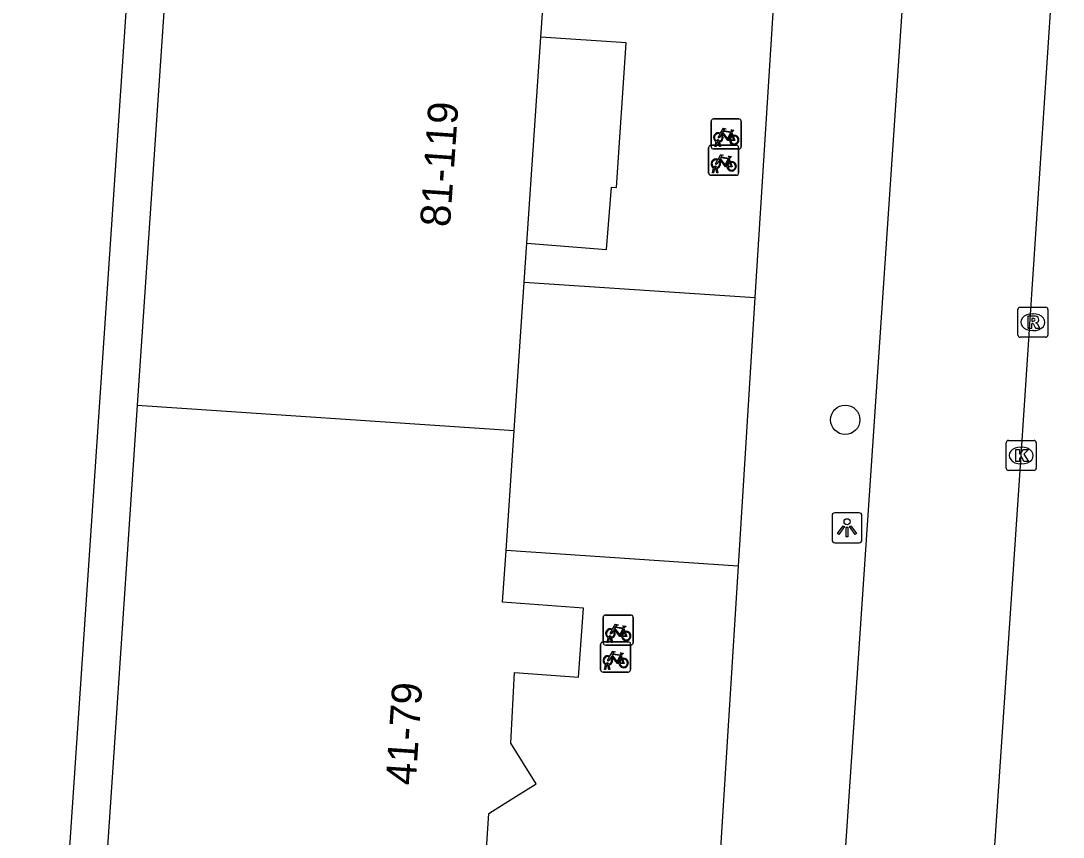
# Model space of a CAD drawing. Extents: x 161848 to 162726, y 385382 to 386521.
# Drawn here: x 161983.95 to 162018.67, y 386316.43 to 386343.61 of the extents above; entities that cross this region are included whole.
import ezdxf

# ---------------------------------------------------------------- set-up
doc = ezdxf.new("R2010")
doc.units = 0
for name, color, linetype in [('IMGEO_Boom', 7, 'Continuous'), ('IMGEO_Fietsenrek', 7, 'Continuous'), ('IMGEO_Kolk', 7, 'Continuous'), ('IMGEO_Lichtpunt', 7, 'Continuous'), ('IMGEO_Pand', 7, 'Continuous'), ('IMGEO_Pand_nummerreeks', 7, 'Continuous'), ('IMGEO_Rijbaan_lokaal_open', 7, 'Continuous'), ('IMGEO_Rioolput', 7, 'Continuous'), ('IMGEO_Voetpad_open', 7, 'Continuous')]:
    doc.layers.add(name, color=color, linetype=linetype)

msp = doc.modelspace()

# ---------------------------------------------------------------- linework, layer by layer
at = {"layer": 'IMGEO_Boom'}
msp.add_circle((162011.408, 386330.322), 0.489, dxfattribs=at)
at = {"layer": 'IMGEO_Fietsenrek'}
for p, q in [((162006.944, 386339.414), (162006.944, 386340.255)), ((162006.944, 386340.255), (162006.944, 386339.414)), ((162007.019, 386340.339), (162007.86, 386340.339)), ((162007.86, 386340.339), (162007.019, 386340.339)), ((162007.944, 386340.264), (162007.944, 386339.423)), ((162007.944, 386339.423), (162007.944, 386340.264)), ((162007.631, 386339.888), (162007.667, 386339.793)), ((162006.859, 386338.538), (162006.859, 386339.379)), ((162006.859, 386339.379), (162006.859, 386338.538)), ((162006.934, 386339.463), (162007.775, 386339.463)), ((162007.775, 386339.463), (162006.934, 386339.463)), ((162007.071, 386339.423), (162007.11, 386339.583)), ((162007.105, 386339.423), (162007.071, 386339.423)), ((162007.14, 386339.571), (162007.105, 386339.423)), ((162007.182, 386339.595), (162007.181, 386339.599)), ((162007.223, 386339.423), (162007.189, 386339.565)), ((162007.213, 386339.606), (162007.214, 386339.599)), ((162007.221, 386339.569), (162007.256, 386339.423)), ((162007.256, 386339.423), (162007.223, 386339.423)), ((162007.859, 386339.388), (162007.859, 386338.547)), ((162007.859, 386338.547), (162007.859, 386339.388)), ((162007.869, 386339.339), (162007.028, 386339.339)), ((162007.028, 386339.339), (162007.869, 386339.339)), ((162007.546, 386339.012), (162007.582, 386338.917)), ((162006.986, 386338.547), (162007.025, 386338.707)), ((162007.055, 386338.695), (162007.02, 386338.547)), ((162007.097, 386338.719), (162007.096, 386338.723)), ((162007.138, 386338.547), (162007.104, 386338.689)), ((162007.128, 386338.73), (162007.129, 386338.723)), ((162007.136, 386338.693), (162007.171, 386338.547)), ((162007.784, 386338.463), (162006.943, 386338.463)), ((162006.943, 386338.463), (162007.784, 386338.463)), ((162007.02, 386338.547), (162006.986, 386338.547)), ((162007.171, 386338.547), (162007.138, 386338.547)), ((162003.348, 386322.897), (162003.348, 386323.738)), ((162003.348, 386323.738), (162003.348, 386322.897)), ((162003.423, 386323.822), (162004.264, 386323.822)), ((162004.264, 386323.822), (162003.423, 386323.822)), ((162004.348, 386323.747), (162004.348, 386322.906)), ((162004.348, 386322.906), (162004.348, 386323.747)), ((162003.475, 386322.906), (162003.514, 386323.066)), ((162003.544, 386323.054), (162003.509, 386322.906)), ((162003.586, 386323.078), (162003.585, 386323.082)), ((162003.627, 386322.906), (162003.593, 386323.048)), ((162003.617, 386323.089), (162003.618, 386323.082)), ((162003.625, 386323.052), (162003.66, 386322.906)), ((162004.035, 386323.371), (162004.071, 386323.276)), ((162003.26, 386321.999), (162003.26, 386322.84)), ((162003.26, 386322.84), (162003.26, 386321.999)), ((162003.335, 386322.924), (162004.176, 386322.924)), ((162004.176, 386322.924), (162003.335, 386322.924)), ((162004.273, 386322.822), (162003.432, 386322.822)), ((162003.432, 386322.822), (162004.273, 386322.822)), ((162003.509, 386322.906), (162003.475, 386322.906)), ((162003.66, 386322.906), (162003.627, 386322.906)), ((162004.26, 386322.849), (162004.26, 386322.008)), ((162004.26, 386322.008), (162004.26, 386322.849)), ((162003.947, 386322.473), (162003.983, 386322.378)), ((162003.387, 386322.008), (162003.426, 386322.168)), ((162003.421, 386322.008), (162003.387, 386322.008)), ((162003.456, 386322.156), (162003.421, 386322.008)), ((162003.498, 386322.18), (162003.497, 386322.184)), ((162003.539, 386322.008), (162003.505, 386322.15)), ((162003.529, 386322.191), (162003.53, 386322.184)), ((162003.537, 386322.154), (162003.572, 386322.008)), ((162003.572, 386322.008), (162003.539, 386322.008)), ((162004.185, 386321.924), (162003.344, 386321.924)), ((162003.344, 386321.924), (162004.185, 386321.924))]:
    msp.add_line(p, q, dxfattribs=at)
for points in [[(162007.278, 386339.813), (162007.226, 386339.723), (162007.186, 386339.698), (162007.187, 386339.745), (162007.242, 386339.839)], [(162007.257, 386339.865), (162007.352, 386340.029), (162007.438, 386340.015), (162007.44, 386340.006), (162007.384, 386339.995), (162007.357, 386339.95), (162007.613, 386339.909)], [(162007.553, 386339.621), (162007.503, 386339.621), (162007.312, 386339.872), (162007.293, 386339.84)], [(162007.6, 386339.884), (162007.343, 386339.925), (162007.326, 386339.896), (162007.493, 386339.676), (162007.6, 386339.884)], [(162007.648, 386339.786), (162007.618, 386339.863), (162007.509, 386339.645), (162007.552, 386339.645)], [(162007.582, 386339.645), (162007.702, 386339.644), (162007.658, 386339.758)], [(162007.678, 386339.765), (162007.733, 386339.62), (162007.583, 386339.62)], [(162007.613, 386339.909), (162007.638, 386339.958), (162007.632, 386339.962), (162007.609, 386339.966), (162007.597, 386339.973), (162007.596, 386339.976), (162007.598, 386339.981), (162007.693, 386339.966), (162007.695, 386339.956), (162007.685, 386339.943), (162007.673, 386339.937), (162007.659, 386339.943), (162007.631, 386339.888)], [(162007.172, 386338.989), (162007.267, 386339.153), (162007.353, 386339.139), (162007.355, 386339.13), (162007.299, 386339.119), (162007.272, 386339.074), (162007.528, 386339.033)], [(162007.515, 386339.008), (162007.258, 386339.049), (162007.241, 386339.02), (162007.408, 386338.8), (162007.515, 386339.008)], [(162007.528, 386339.033), (162007.553, 386339.082), (162007.547, 386339.086), (162007.524, 386339.09), (162007.512, 386339.097), (162007.511, 386339.1), (162007.513, 386339.105), (162007.608, 386339.09), (162007.61, 386339.08), (162007.6, 386339.067), (162007.588, 386339.061), (162007.574, 386339.067), (162007.546, 386339.012)], [(162007.193, 386338.937), (162007.141, 386338.847), (162007.101, 386338.822), (162007.102, 386338.869), (162007.157, 386338.963)], [(162007.468, 386338.745), (162007.418, 386338.745), (162007.227, 386338.996), (162007.208, 386338.964)], [(162007.563, 386338.91), (162007.533, 386338.987), (162007.424, 386338.769), (162007.467, 386338.769)], [(162007.497, 386338.769), (162007.617, 386338.768), (162007.573, 386338.882)], [(162007.593, 386338.889), (162007.648, 386338.744), (162007.498, 386338.744)], [(162003.661, 386323.348), (162003.756, 386323.512), (162003.842, 386323.498), (162003.844, 386323.489), (162003.788, 386323.478), (162003.761, 386323.433), (162004.017, 386323.392)], [(162004.004, 386323.367), (162003.747, 386323.408), (162003.73, 386323.379), (162003.897, 386323.159), (162004.004, 386323.367)], [(162004.017, 386323.392), (162004.042, 386323.441), (162004.036, 386323.445), (162004.013, 386323.449), (162004.001, 386323.456), (162004, 386323.459), (162004.002, 386323.464), (162004.097, 386323.449), (162004.099, 386323.439), (162004.089, 386323.426), (162004.077, 386323.42), (162004.063, 386323.426), (162004.035, 386323.371)], [(162003.682, 386323.296), (162003.63, 386323.206), (162003.59, 386323.181), (162003.591, 386323.228), (162003.646, 386323.322)], [(162003.957, 386323.104), (162003.907, 386323.104), (162003.716, 386323.355), (162003.697, 386323.323)], [(162004.052, 386323.269), (162004.022, 386323.346), (162003.913, 386323.128), (162003.956, 386323.128)], [(162003.986, 386323.128), (162004.106, 386323.127), (162004.062, 386323.241)], [(162004.082, 386323.248), (162004.137, 386323.103), (162003.987, 386323.103)], [(162003.594, 386322.398), (162003.542, 386322.308), (162003.502, 386322.283), (162003.503, 386322.33), (162003.558, 386322.424)], [(162003.573, 386322.45), (162003.668, 386322.614), (162003.754, 386322.6), (162003.756, 386322.591), (162003.7, 386322.58), (162003.673, 386322.535), (162003.929, 386322.494)], [(162003.869, 386322.206), (162003.819, 386322.206), (162003.628, 386322.457), (162003.609, 386322.425)], [(162003.916, 386322.469), (162003.659, 386322.51), (162003.642, 386322.481), (162003.809, 386322.261), (162003.916, 386322.469)], [(162003.964, 386322.371), (162003.934, 386322.448), (162003.825, 386322.23), (162003.868, 386322.23)], [(162003.994, 386322.35), (162004.049, 386322.205), (162003.899, 386322.205)], [(162003.929, 386322.494), (162003.954, 386322.543), (162003.948, 386322.547), (162003.925, 386322.551), (162003.913, 386322.558), (162003.912, 386322.561), (162003.914, 386322.566), (162004.009, 386322.551), (162004.011, 386322.541), (162004.001, 386322.528), (162003.989, 386322.522), (162003.975, 386322.528), (162003.947, 386322.473)], [(162003.898, 386322.23), (162004.018, 386322.229), (162003.974, 386322.343)]]:
    msp.add_lwpolyline(points, dxfattribs=at)
for centre, radius, start, end in [((162007.022, 386340.261), 0.0779, 92.4484, 184.2845), ((162007.022, 386340.261), 0.0779, 92.4484, 184.2845), ((162007.866, 386340.261), 0.0779, 2.4484, 94.2845), ((162007.866, 386340.261), 0.0779, 2.4484, 94.2845), ((162007.184, 386339.724), 0.159, 62.6766, 242.1369), ((162007.184, 386339.724), 0.129, 63.3192, 238.903), ((162007.184, 386339.724), 0.129, 283.6043, 43.4302), ((162007.184, 386339.724), 0.159, 283.5766, 46.6042), ((162007.711, 386339.64), 0.159, 113.3408, 178.3217), ((162007.711, 386339.64), 0.159, 187.0065, 105.7708), ((162007.711, 386339.64), 0.129, 113.923, 177.9556), ((162007.711, 386339.64), 0.129, 188.6715, 104.5883), ((162006.937, 386339.385), 0.0779, 92.4484, 184.2845), ((162006.937, 386339.385), 0.0779, 92.4484, 184.2845), ((162007.022, 386339.417), 0.0779, 182.4484, 274.2845), ((162007.022, 386339.417), 0.0779, 182.4484, 274.2845), ((162007.164, 386339.595), 0.0499, 12.8025, 158.6934), ((162007.184, 386339.724), 0.159, 253.9967, 271.7867), ((162007.164, 386339.595), 0.0174, 12.8025, 163.4502), ((162007.184, 386339.724), 0.129, 253.415, 269.0204), ((162007.781, 386339.385), 0.0779, 2.4484, 94.2845), ((162007.781, 386339.385), 0.0779, 2.4484, 94.2845), ((162007.866, 386339.417), 0.0779, 272.4484, 4.2845), ((162007.866, 386339.417), 0.0779, 272.4484, 4.2845), ((162007.099, 386338.848), 0.159, 62.6766, 242.1369), ((162007.099, 386338.848), 0.129, 63.3192, 238.903), ((162007.079, 386338.719), 0.0499, 12.8025, 158.6934), ((162007.099, 386338.848), 0.159, 253.9967, 271.7867), ((162007.079, 386338.719), 0.0174, 12.8025, 163.4502), ((162007.099, 386338.848), 0.129, 253.415, 269.0204), ((162007.099, 386338.848), 0.129, 283.6043, 43.4302), ((162007.099, 386338.848), 0.159, 283.5766, 46.6042), ((162007.626, 386338.764), 0.159, 113.3408, 178.3217), ((162007.626, 386338.764), 0.159, 187.0065, 105.7708), ((162007.626, 386338.764), 0.129, 113.923, 177.9556), ((162007.626, 386338.764), 0.129, 188.6715, 104.5883), ((162006.937, 386338.541), 0.0779, 182.4484, 274.2845), ((162006.937, 386338.541), 0.0779, 182.4484, 274.2845), ((162007.781, 386338.541), 0.0779, 272.4484, 4.2845), ((162007.781, 386338.541), 0.0779, 272.4484, 4.2845), ((162003.426, 386323.744), 0.0779, 92.4484, 184.2845), ((162003.426, 386323.744), 0.0779, 92.4484, 184.2845), ((162004.27, 386323.744), 0.0779, 2.4484, 94.2845), ((162004.27, 386323.744), 0.0779, 2.4484, 94.2845), ((162003.588, 386323.207), 0.159, 62.6766, 242.1369), ((162003.588, 386323.207), 0.129, 63.3192, 238.903), ((162003.568, 386323.078), 0.0499, 12.8025, 158.6934), ((162003.588, 386323.207), 0.159, 253.9967, 271.7867), ((162003.568, 386323.078), 0.0174, 12.8025, 163.4502), ((162003.588, 386323.207), 0.129, 253.415, 269.0204), ((162003.588, 386323.207), 0.129, 283.6043, 43.4302), ((162003.588, 386323.207), 0.159, 283.5766, 46.6042), ((162004.115, 386323.123), 0.159, 113.3408, 178.3217), ((162004.115, 386323.123), 0.159, 187.0065, 105.7708), ((162004.115, 386323.123), 0.129, 113.923, 177.9556), ((162004.115, 386323.123), 0.129, 188.6715, 104.5883), ((162003.338, 386322.846), 0.0779, 92.4484, 184.2845), ((162003.338, 386322.846), 0.0779, 92.4484, 184.2845), ((162003.426, 386322.9), 0.0779, 182.4484, 274.2845), ((162003.426, 386322.9), 0.0779, 182.4484, 274.2845), ((162004.182, 386322.846), 0.0779, 2.4484, 94.2845), ((162004.182, 386322.846), 0.0779, 2.4484, 94.2845), ((162004.27, 386322.9), 0.0779, 272.4484, 4.2845), ((162004.27, 386322.9), 0.0779, 272.4484, 4.2845), ((162003.5, 386322.309), 0.159, 62.6766, 242.1369), ((162003.5, 386322.309), 0.129, 63.3192, 238.903), ((162003.5, 386322.309), 0.129, 283.6043, 43.4302), ((162003.5, 386322.309), 0.159, 283.5766, 46.6042), ((162004.027, 386322.225), 0.159, 113.3408, 178.3217), ((162004.027, 386322.225), 0.159, 187.0065, 105.7708), ((162004.027, 386322.225), 0.129, 188.6715, 104.5883), ((162003.338, 386322.002), 0.0779, 182.4484, 274.2845), ((162003.338, 386322.002), 0.0779, 182.4484, 274.2845), ((162003.48, 386322.18), 0.0499, 12.8025, 158.6934), ((162003.5, 386322.309), 0.159, 253.9967, 271.7867), ((162003.48, 386322.18), 0.0174, 12.8025, 163.4502), ((162003.5, 386322.309), 0.129, 253.415, 269.0204), ((162004.027, 386322.225), 0.129, 113.923, 177.9556), ((162004.182, 386322.002), 0.0779, 272.4484, 4.2845), ((162004.182, 386322.002), 0.0779, 272.4484, 4.2845)]:
    msp.add_arc(centre, radius, start, end, dxfattribs=at)
at = {"layer": 'IMGEO_Kolk'}
for p, q in [((162016.844, 386329.634), (162017.696, 386329.634)), ((162016.769, 386328.708), (162016.769, 386329.56)), ((162017.257, 386329.414), (162017.282, 386329.414)), ((162017.77, 386329.56), (162017.77, 386328.708)), ((162017.696, 386328.634), (162016.844, 386328.634)), ((162017.28, 386328.854), (162017.255, 386328.854))]:
    msp.add_line(p, q, dxfattribs=at)
for points in [[(162016.844, 386329.634), (162017.696, 386329.634)], [(162016.769, 386328.708), (162016.769, 386329.56)], [(162017.09, 386329.334), (162017.213, 386329.334), (162017.213, 386329.183), (162017.343, 386329.334), (162017.507, 386329.334), (162017.361, 386329.183), (162017.514, 386328.934), (162017.362, 386328.934), (162017.277, 386329.098), (162017.213, 386329.031), (162017.213, 386328.934), (162017.09, 386328.934), (162017.09, 386329.334)], [(162017.77, 386329.56), (162017.77, 386328.708)], [(162017.696, 386328.634), (162016.844, 386328.634)]]:
    msp.add_lwpolyline(points, dxfattribs=at)
for centre, start, end in [((162016.846, 386329.558), 91.552, 178.448), ((162016.846, 386329.558), 91.552, 178.448), ((162017.694, 386329.558), 1.552, 88.448), ((162017.694, 386329.558), 1.552, 88.448), ((162016.846, 386328.71), 181.552, 268.448), ((162016.846, 386328.71), 181.552, 268.448), ((162017.694, 386328.71), 271.552, 358.448), ((162017.694, 386328.71), 271.552, 358.448)]:
    msp.add_arc(centre, 0.0765, start, end, dxfattribs=at)
for centre, major_axis, ratio, start_param, end_param in [((162017.256, 386329.134), (-0.387, 0.002), 0.722429, 4.712389, 7.853982), ((162017.281, 386329.134), (-0.39, 0.002), 0.717154, 1.570796, 4.712389)]:
    msp.add_ellipse(centre, major_axis=major_axis, ratio=ratio, start_param=start_param, end_param=end_param, dxfattribs=at)
at = {"layer": 'IMGEO_Lichtpunt'}
for p, q in [((162011.871, 386327.226), (162011.063, 386327.226)), ((162011.871, 386327.226), (162011.063, 386327.226)), ((162010.969, 386327.131), (162010.969, 386326.324)), ((162010.969, 386327.131), (162010.969, 386326.324)), ((162011.965, 386326.324), (162011.965, 386327.131)), ((162011.965, 386326.324), (162011.965, 386327.131)), ((162011.063, 386326.23), (162011.871, 386326.23)), ((162011.063, 386326.23), (162011.871, 386326.23))]:
    msp.add_line(p, q, dxfattribs=at)
for points in [[(162011.343, 386326.795), (162011.382, 386326.767), (162011.194, 386326.505), (162011.156, 386326.532), (162011.343, 386326.795)], [(162011.445, 386326.747), (162011.492, 386326.747), (162011.492, 386326.425), (162011.445, 386326.425), (162011.445, 386326.747)], [(162011.555, 386326.767), (162011.593, 386326.794), (162011.78, 386326.532), (162011.741, 386326.504), (162011.555, 386326.767)]]:
    msp.add_lwpolyline(points, dxfattribs=at)
msp.add_circle((162011.468, 386326.929), 0.0994, dxfattribs=at)
for centre, start, end in [((162011.063, 386327.131), 90, 180), ((162011.063, 386327.131), 90, 180), ((162011.871, 386327.131), 0, 90), ((162011.871, 386327.131), 0, 90), ((162011.063, 386326.324), 180, 270), ((162011.063, 386326.324), 180, 270), ((162011.871, 386326.324), 270, 0), ((162011.871, 386326.324), 270, 360)]:
    msp.add_arc(centre, 0.0946, start, end, dxfattribs=at)
at = {"layer": 'IMGEO_Pand'}
for points in [[(161989.11, 386349.811), (161987.831, 386330.81)], [(162001.274, 386343.061), (162001.414, 386345.145)], [(162000.809, 386336.206), (162001.274, 386343.061)], [(162000.809, 386336.206), (162003.463, 386335.997), (162003.626, 386338.064), (162003.795, 386338.053), (162004.108, 386342.877), (162001.274, 386343.061)], [(162000.721, 386334.907), (162000.809, 386336.206)], [(162000.386, 386329.965), (162000.721, 386334.907)], [(161987.831, 386330.81), (161986.553, 386311.808)], [(161987.831, 386330.81), (162000.386, 386329.965)], [(162000.116, 386325.973), (162000.386, 386329.965)], [(161999.454, 386315.87), (161999.542, 386317.217), (162000, 386317.504), (162001.119, 386318.205), (162000.27, 386319.559), (162000.399, 386321.911), (162002.523, 386321.752), (162002.696, 386324.051), (162000, 386324.254), (162000.116, 386325.973)]]:
    msp.add_lwpolyline(points, dxfattribs=at)
at = {"layer": 'IMGEO_Rijbaan_lokaal_open'}
for points in [[(162008.627, 386273.156), (162008.558, 386273.559), (162014.112, 386355.921)], [(162013.565, 386274.553), (162014.946, 386294.784), (162016.314, 386314.992), (162017.269, 386329.133), (162018.666, 386350.277)]]:
    msp.add_lwpolyline(points, dxfattribs=at)
at = {"layer": 'IMGEO_Rioolput'}
for p, q in [((162017.157, 386333.145), (162017.157, 386333.997)), ((162017.232, 386334.071), (162018.084, 386334.071)), ((162017.645, 386333.851), (162017.67, 386333.851)), ((162018.158, 386333.997), (162018.158, 386333.145)), ((162017.668, 386333.291), (162017.643, 386333.291)), ((162018.084, 386333.071), (162017.232, 386333.071))]:
    msp.add_line(p, q, dxfattribs=at)
for points in [[(162017.157, 386333.145), (162017.157, 386333.997)], [(162017.232, 386334.071), (162018.084, 386334.071)], [(162018.158, 386333.997), (162018.158, 386333.145)], [(162017.746, 386333.769), (162017.494, 386333.771), (162017.494, 386333.371)], [(162017.494, 386333.371), (162017.618, 386333.371), (162017.618, 386333.533), (162017.629, 386333.533)], [(162017.672, 386333.69), (162017.618, 386333.69), (162017.618, 386333.609)], [(162017.618, 386333.609), (162017.67, 386333.609)], [(162017.676, 386333.504), (162017.747, 386333.371), (162017.887, 386333.371), (162017.822, 386333.497)], [(162018.084, 386333.071), (162017.232, 386333.071)]]:
    msp.add_lwpolyline(points, dxfattribs=at)
for centre, radius, start, end in [((162017.234, 386333.995), 0.0765, 91.552, 178.448), ((162017.234, 386333.995), 0.0765, 91.552, 178.448), ((162018.082, 386333.995), 0.0765, 1.552, 88.448), ((162018.082, 386333.995), 0.0765, 1.552, 88.448), ((162017.628, 386333.48), 0.0533, 26.0293, 88.6989), ((162017.654, 386333.798), 0.19, 274.7715, 282.9687), ((162017.678, 386333.594), 0.0964, 77.0061, 93.1865), ((162017.692, 386333.651), 0.0378, 276.6634, 79.6772), ((162017.745, 386333.659), 0.109, 350.3612, 89.416), ((162017.743, 386333.659), 0.112, 277.5842, 350.9817), ((162017.727, 386333.444), 0.108, 29.5134, 73.7905), ((162017.234, 386333.147), 0.0765, 181.552, 268.448), ((162017.234, 386333.147), 0.0765, 181.552, 268.448), ((162018.082, 386333.147), 0.0765, 271.552, 358.448), ((162018.082, 386333.147), 0.0765, 271.552, 358.448)]:
    msp.add_arc(centre, radius, start, end, dxfattribs=at)
for centre, major_axis, ratio, start_param, end_param in [((162017.644, 386333.571), (-0.387, 0.002), 0.722429, 4.712389, 7.853982), ((162017.669, 386333.571), (-0.39, 0.002), 0.717154, 1.570796, 4.712389)]:
    msp.add_ellipse(centre, major_axis=major_axis, ratio=ratio, start_param=start_param, end_param=end_param, dxfattribs=at)
at = {"layer": 'IMGEO_Voetpad_open'}
for points in [[(161983.954, 386291.878), (161985.856, 386320.057), (161993.084, 386427.124), (161994.181, 386427.051)], [(162009.038, 386344.583), (162008.402, 386334.395)], [(162000.721, 386334.907), (162008.402, 386334.395)], [(162008.402, 386334.395), (162007.843, 386325.451)], [(162007.843, 386325.451), (162000.116, 386325.973)], [(162007.843, 386325.451), (162007.212, 386315.343)]]:
    msp.add_lwpolyline(points, dxfattribs=at)

# ---------------------------------------------------------------- texts
at = {"layer": 'IMGEO_Pand_nummerreeks'}
for s, rotation, p in [('81-119', 86.0321, (161998.243, 386336.723)), ('41-79', 86.1638, (161997.098, 386318.135))]:
    msp.add_text(s, height=1, rotation=rotation, dxfattribs=at).set_placement(p)

doc.saveas('drawing.dxf')
